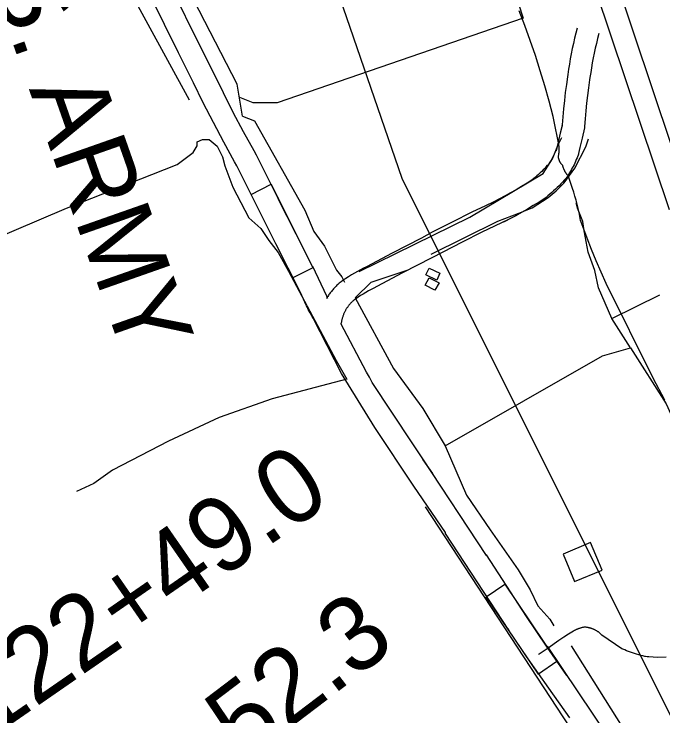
# Model space of a CAD drawing. Extents: x 3172231 to 3210228, y 940198 to 965780.
# Drawn here: x 3185217 to 3186086, y 952806 to 953747 of the extents above; entities that cross this region are included whole.
import ezdxf

# ---------------------------------------------------------------- set-up
doc = ezdxf.new("R2010")
doc.units = 0
for name, color, linetype in [('V-BLDG-OTLN', 7, 'Continuous'), ('V-DOMW-TANK', 7, 'Continuous'), ('V-LEVE-TOET', 7, 'Continuous'), ('V-ROAD-CNTR', 7, 'Continuous'), ('V-SURV-IDEN', 7, 'Continuous'), ('V-SURV-LINE', 7, 'Continuous'), ('V-TOPO-BNDY', 7, 'Continuous'), ('V-TOPO-GNAM-IDEN', 7, 'Continuous'), ('V-TOPO-SHOR', 7, 'Continuous')]:
    doc.layers.add(name, color=color, linetype=linetype)

msp = doc.modelspace()

# ---------------------------------------------------------------- linework, layer by layer
at = {"layer": 'V-BLDG-OTLN'}
msp.add_lwpolyline([(3185967.767, 952986.18), (3186004.695, 953001.554), (3185989.32, 953038.482), (3185952.393, 953023.107)], close=True, dxfattribs=at)
at = {"layer": 'V-DOMW-TANK'}
for points in [[(3185783.057, 953390.325), (3185768.547, 953397.571), (3185772.897, 953406.596), (3185787.409, 953399.707)], [(3185780.624, 953377.017), (3185767.534, 953383.714), (3185772.953, 953393.264), (3185786.222, 953386.565)]]:
    msp.add_lwpolyline(points, close=True, dxfattribs=at)
at = {"layer": 'V-LEVE-TOET'}
for points in [[(3185956.013, 953534.291), (3185955.72, 953534.768), (3185955.435, 953535.25), (3185955.159, 953535.735), (3185954.891, 953536.227), (3185954.633, 953536.72), (3185954.381, 953537.22), (3185954.139, 953537.724), (3185953.906, 953538.232), (3185953.68, 953538.744), (3185953.465, 953539.26), (3185953.258, 953539.78), (3185953.062, 953540.302), (3185952.873, 953540.829), (3185952.693, 953541.357), (3185952.523, 953541.889), (3185952.363, 953542.424), (3185952.212, 953542.96), (3185952.069, 953543.501), (3185951.935, 953544.044), (3185951.927, 953544.079), (3185951.927, 953544.079), (3185951.692, 953544.308), (3185951.458, 953544.544), (3185951.229, 953544.781), (3185951.004, 953545.025), (3185950.784, 953545.271), (3185950.567, 953545.52), (3185950.356, 953545.774), (3185950.15, 953546.032), (3185949.947, 953546.295), (3185949.748, 953546.559), (3185949.556, 953546.827), (3185949.365, 953547.1), (3185949.183, 953547.374), (3185949.003, 953547.652), (3185948.829, 953547.933), (3185948.659, 953548.218), (3185948.495, 953548.504), (3185948.335, 953548.793), (3185948.181, 953549.086), (3185948.032, 953549.381), (3185947.889, 953549.678), (3185947.749, 953549.979), (3185947.616, 953550.282), (3185947.489, 953550.587), (3185947.366, 953550.892), (3185947.248, 953551.202), (3185947.137, 953551.513), (3185947.03, 953551.826), (3185946.928, 953552.142), (3185946.834, 953552.457), (3185946.744, 953552.777), (3185946.658, 953553.096), (3185946.58, 953553.418), (3185946.506, 953553.739), (3185946.439, 953554.063), (3185946.377, 953554.388), (3185946.32, 953554.714), (3185946.271, 953555.04), (3185946.226, 953555.367), (3185946.187, 953555.697), (3185946.152, 953556.025), (3185946.142, 953556.143), (3185946.142, 953556.143), (3185946.299, 953556.866), (3185946.445, 953557.589), (3185946.576, 953558.318), (3185946.697, 953559.048), (3185946.803, 953559.779), (3185946.899, 953560.512), (3185946.981, 953561.247), (3185947.051, 953561.984), (3185947.106, 953562.722), (3185947.151, 953563.461), (3185947.182, 953564.2), (3185947.2, 953564.942), (3185947.207, 953565.683), (3185947.2, 953566.422), (3185947.18, 953567.164), (3185947.147, 953567.905), (3185947.104, 953568.644), (3185947.045, 953569.384), (3185946.975, 953570.121), (3185946.893, 953570.858), (3185946.797, 953571.594), (3185946.725, 953572.083), (3185946.725, 953572.083), (3185939.922, 953605.377), (3185938.992, 953609.721), (3185938.992, 953609.721), (3185933.591, 953630.316), (3185927.833, 953650.812), (3185921.719, 953671.206), (3185915.25, 953691.49), (3185908.43, 953711.658), (3185901.258, 953731.704), (3185893.737, 953751.623)], [(3186088.883, 953229.543), (3186073.132, 953259.016), (3186073.132, 953259.016), (3186010.09, 953385.842), (3186010.09, 953385.842), (3186003.301, 953400.887), (3185996.772, 953416.046), (3185990.512, 953431.318), (3185984.517, 953446.696), (3185978.791, 953462.175), (3185975.926, 953470.248), (3185975.926, 953470.248), (3185974.896, 953475.727), (3185973.771, 953481.187), (3185972.551, 953486.624), (3185971.236, 953492.041), (3185969.827, 953497.433), (3185968.324, 953502.801), (3185966.726, 953508.142), (3185965.036, 953513.453), (3185963.255, 953518.735), (3185961.381, 953523.984), (3185959.417, 953529.2), (3185959.007, 953530.253), (3185959.007, 953530.253), (3185958.645, 953530.677), (3185958.288, 953531.109), (3185957.94, 953531.547), (3185957.598, 953531.989), (3185957.266, 953532.44), (3185956.941, 953532.895), (3185956.623, 953533.355), (3185956.314, 953533.82), (3185956.013, 953534.291)]]:
    msp.add_lwpolyline(points, dxfattribs=at)
at = {"layer": 'V-ROAD-CNTR'}
for points in [[(3185600.106, 953373.137), (3185600.106, 953374.614), (3185567.498, 953438.871), (3185515.031, 953543.714), (3185511.989, 953549.098), (3185497.621, 953575.166), (3185483.687, 953601.527), (3185470.215, 953628.126), (3185457.322, 953654.721), (3185436.836, 953695.205), (3185399.372, 953771.787)], [(3185606.124, 953428.653), (3185570.106, 953501.501), (3185570.106, 953500.024), (3185594.288, 953452.371), (3185541.521, 953557.816), (3185538.185, 953563.718), (3185524.021, 953589.418), (3185510.331, 953615.315), (3185497.097, 953641.448), (3185484.206, 953668.039), (3185463.696, 953708.569), (3185429.372, 953778.731)], [(3185971.182, 953728.367), (3185969.433, 953721.613), (3185967.756, 953714.74), (3185966.173, 953707.851), (3185964.681, 953700.941), (3185963.288, 953694.015), (3185961.99, 953687.077), (3185960.788, 953680.129), (3185959.681, 953673.168), (3185958.676, 953666.231), (3185958.241, 953663.006), (3185956.743, 953652.473), (3185955.353, 953641.762), (3185954.093, 953631.019), (3185952.961, 953620.246), (3185951.962, 953609.45), (3185951.095, 953598.675), (3185950.948, 953596.698), (3185950.948, 953597.791), (3185948.607, 953587.269), (3185945.791, 953575.222), (3185942.987, 953563.728), (3185942.987, 953564.782), (3185943.27, 953565.499), (3185942.519, 953563.69), (3185941.735, 953561.893), (3185940.925, 953560.119), (3185940.079, 953558.353), (3185939.204, 953556.602), (3185938.301, 953554.875), (3185937.36, 953553.148), (3185936.396, 953551.446), (3185935.402, 953549.764), (3185934.378, 953548.096), (3185933.321, 953546.442), (3185929.868, 953541.222), (3185929.868, 953542.368), (3185931.624, 953544.365), (3185929.693, 953542.24), (3185927.731, 953540.154), (3185925.732, 953538.1), (3185923.699, 953536.08), (3185921.627, 953534.091), (3185919.525, 953532.139), (3185917.392, 953530.226), (3185915.223, 953528.347), (3185913.025, 953526.506), (3185910.754, 953524.67), (3185910.788, 953524.697), (3185904.124, 953520.408), (3185896.869, 953515.917), (3185889.538, 953511.553), (3185882.129, 953507.316), (3185874.654, 953503.211), (3185867.103, 953499.237), (3185859.446, 953495.375), (3185848.534, 953490.033), (3185848.534, 953490.157), (3185830.263, 953481.479), (3185803.534, 953468.213), (3185777.068, 953454.498), (3185762.658, 953446.783), (3185723.327, 953426.663), (3185688.971, 953408.395), (3185685.09, 953406.437), (3185680.987, 953404.273), (3185676.931, 953402.043), (3185672.909, 953399.743), (3185668.924, 953397.369), (3185664.984, 953394.927), (3185661.091, 953392.419), (3185657.266, 953389.861), (3185654.838, 953388.191), (3185653.427, 953387.053), (3185652.376, 953386.176), (3185651.332, 953385.275), (3185650.301, 953384.349), (3185649.304, 953383.423), (3185648.305, 953382.465), (3185647.332, 953381.493), (3185646.378, 953380.513), (3185645.44, 953379.51), (3185644.523, 953378.498), (3185643.607, 953377.452), (3185642.72, 953376.398), (3185641.862, 953375.343), (3185641.007, 953374.256), (3185640.179, 953373.162), (3185639.373, 953372.061), (3185638.572, 953370.926), (3185637.8, 953369.784), (3185637.051, 953368.639), (3185636.314, 953367.466), (3185635.603, 953366.286), (3185635.112, 953365.44)], [(3186000.224, 953720.845), (3185998.527, 953714.295), (3185996.948, 953707.824), (3185995.455, 953701.327), (3185994.051, 953694.817), (3185992.738, 953688.297), (3185991.516, 953681.763), (3185990.384, 953675.215), (3185989.341, 953668.662), (3185988.388, 953662.075), (3185987.957, 953658.886), (3185986.469, 953648.431), (3185985.127, 953638.084), (3185983.909, 953627.705), (3185982.817, 953617.296), (3185981.85, 953606.864), (3185981.005, 953596.363), (3185980.948, 953595.588), (3185980.948, 953594.495), (3185977.857, 953580.597), (3185974.971, 953568.252), (3185972.987, 953560.122), (3185972.987, 953559.068), (3185971.074, 953554.227), (3185970.121, 953551.936), (3185969.131, 953549.665), (3185968.099, 953547.405), (3185967.027, 953545.169), (3185965.92, 953542.95), (3185964.767, 953540.745), (3185963.586, 953538.578), (3185962.364, 953536.42), (3185961.1, 953534.282), (3185959.802, 953532.168), (3185958.471, 953530.086), (3185959.868, 953532.198), (3185959.868, 953531.052), (3185953.99, 953524.369), (3185951.723, 953521.874), (3185949.409, 953519.414), (3185947.054, 953516.994), (3185944.659, 953514.616), (3185942.225, 953512.279), (3185939.749, 953509.979), (3185937.232, 953507.722), (3185934.679, 953505.509), (3185932.089, 953503.34), (3185929.502, 953501.248), (3185928.264, 953500.267), (3185920.138, 953495.038), (3185912.437, 953490.271), (3185904.658, 953485.641), (3185896.797, 953481.144), (3185888.86, 953476.787), (3185880.845, 953472.569), (3185872.798, 953468.509), (3185878.534, 953471.317), (3185878.534, 953471.193), (3185843.367, 953454.491), (3185817.106, 953441.457), (3185791.05, 953427.954), (3185776.57, 953420.203), (3185737.201, 953400.063), (3185702.773, 953381.757), (3185698.846, 953379.775), (3185695.213, 953377.859), (3185691.605, 953375.875), (3185688.033, 953373.833), (3185684.506, 953371.731), (3185681.012, 953369.565), (3185677.553, 953367.337), (3185674.106, 953365.033), (3185672.778, 953364.119), (3185672.457, 953363.861), (3185671.796, 953363.308), (3185671.156, 953362.755), (3185670.529, 953362.193), (3185669.896, 953361.605), (3185669.289, 953361.023), (3185668.686, 953360.421), (3185668.086, 953359.803), (3185667.506, 953359.184), (3185666.927, 953358.546), (3185666.377, 953357.916), (3185665.83, 953357.266), (3185665.284, 953356.597), (3185664.761, 953355.932), (3185664.247, 953355.252), (3185663.737, 953354.555), (3185663.256, 953353.872), (3185662.78, 953353.17), (3185662.311, 953352.451), (3185661.864, 953351.74), (3185661.425, 953351.012), (3185660.988, 953350.26), (3185660.575, 953349.52), (3185660.179, 953348.779), (3185659.683, 953347.812), (3185659.741, 953347.921), (3185659.405, 953347.225), (3185659.02, 953346.394), (3185658.655, 953345.566), (3185658.301, 953344.723), (3185657.96, 953343.87), (3185657.635, 953343.017), (3185657.326, 953342.159), (3185657.032, 953341.298), (3185656.755, 953340.433), (3185656.491, 953339.559), (3185656.241, 953338.676), (3185656.008, 953337.8), (3185655.791, 953336.91), (3185655.587, 953336.022), (3185655.401, 953335.128), (3185654.957, 953332.819)], [(3185637.037, 953365.956), (3185636.64, 953366.744), (3185635.699, 953368.691), (3185617.195, 953408.674)], [(3185961.33, 952803.494), (3185933.105, 952843.085), (3185905.471, 952882.619), (3185878.498, 952922.679), (3185879.887, 952920.537), (3185879.887, 952921.231), (3185794.592, 953050.669), (3185794.592, 953051.789), (3185752.286, 953114.265), (3185700.237, 953192.707), (3185655.573, 953265.011), (3185617.585, 953339.463), (3185616.178, 953341.738), (3185613.48, 953346.361), (3185612.191, 953348.703), (3185610.941, 953351.077), (3185609.736, 953353.466), (3185608.577, 953355.869), (3185599.918, 953374.577)], [(3186013.729, 952777.007), (3185931.33, 952899.571), (3185931.33, 952897.254), (3185957.613, 952860.387), (3185930.209, 952899.591), (3185903.53, 952939.217), (3185849.887, 953021.973), (3185849.887, 953021.279), (3185764.592, 953150.717), (3185764.592, 953149.597), (3185777.206, 953130.969), (3185696.601, 953253.18), (3185692.94, 953260.116), (3185689.148, 953267.012), (3185654.461, 953332.386)], [(3186078.993, 952884.506), (3186067.51, 952885.112), (3186065.223, 952885.352), (3186062.939, 952885.634), (3186061.972, 952885.765), (3186061.972, 952885.765), (3186059.206, 952886.427), (3186056.449, 952887.136), (3186053.707, 952887.893), (3186050.979, 952888.7), (3186048.263, 952889.552), (3186045.564, 952890.453), (3186042.881, 952891.4), (3186040.214, 952892.393), (3186037.566, 952893.433), (3186034.937, 952894.519), (3186032.326, 952895.651), (3186031.14, 952896.184), (3186004.469, 952914.56), (3186004.02, 952915.001), (3186003.566, 952915.435), (3186003.101, 952915.861), (3186002.63, 952916.279), (3186002.152, 952916.686), (3186001.667, 952917.088), (3186001.175, 952917.479), (3186000.676, 952917.864), (3186000.17, 952918.239), (3185999.658, 952918.603), (3185999.14, 952918.962), (3185998.615, 952919.308), (3185998.085, 952919.648), (3185997.548, 952919.975), (3185997.008, 952920.297), (3185996.459, 952920.606), (3185995.906, 952920.907), (3185995.349, 952921.198), (3185994.786, 952921.479), (3185994.218, 952921.751), (3185993.647, 952922.013), (3185993.07, 952922.263), (3185992.488, 952922.505), (3185991.902, 952922.736), (3185991.314, 952922.957), (3185990.72, 952923.168), (3185990.124, 952923.367), (3185989.524, 952923.557), (3185988.92, 952923.737), (3185988.314, 952923.905), (3185987.706, 952924.063), (3185987.093, 952924.211), (3185986.479, 952924.348), (3185985.863, 952924.473), (3185985.244, 952924.589), (3185984.624, 952924.694), (3185984.003, 952924.786), (3185983.378, 952924.87), (3185982.754, 952924.942), (3185982.127, 952925.001), (3185981.5, 952925.052), (3185980.925, 952925.087), (3185980.181, 952924.954), (3185979.438, 952924.809), (3185978.699, 952924.649), (3185977.963, 952924.479), (3185977.228, 952924.295), (3185976.499, 952924.096), (3185975.772, 952923.887), (3185975.049, 952923.664), (3185974.33, 952923.428), (3185973.616, 952923.182), (3185972.905, 952922.922), (3185972.2, 952922.65), (3185971.5, 952922.365), (3185970.804, 952922.068), (3185970.113, 952921.761), (3185969.427, 952921.442), (3185968.75, 952921.108), (3185968.076, 952920.764), (3185967.408, 952920.409), (3185966.747, 952920.043), (3185966.478, 952919.889), (3185959.808, 952915.724), (3185953.203, 952911.454), (3185946.67, 952907.079), (3185940.368, 952902.711), (3185933.735, 952898.035), (3185927.022, 952893.476), (3185920.23, 952889.034), (3185919.559, 952888.604), (3185919.559, 952888.604)], [(3186090.485, 952884.901), (3186078.993, 952884.506)]]:
    msp.add_lwpolyline(points, dxfattribs=at)
for points in [[(3185590.137, 953393.632), (3185534.197, 953505.416), (3185561.025, 953518.841), (3185616.965, 953407.057)], [(3185919.276, 952862.115), (3185849.463, 952965.803), (3185874.348, 952982.558), (3185944.161, 952878.87)]]:
    msp.add_lwpolyline(points, close=True, dxfattribs=at)
at = {"layer": 'V-SURV-LINE'}
for points in [[(3185867.888, 954255.769), (3186123.254, 953493.937)], [(3186094.804, 953484.419), (3185839.438, 954246.25)]]:
    msp.add_lwpolyline(points, dxfattribs=at)
at = {"layer": 'V-TOPO-BNDY'}
for p, q in [((3185736.758, 953526.468), (3184770.606, 956336.328)), ((3187098.67, 950801.485), (3185736.758, 953526.468))]:
    msp.add_line(p, q, dxfattribs=at)
at = {"layer": 'V-TOPO-SHOR'}
msp.add_line((3186017.765, 953338.824), (3186082.045, 953370.765), dxfattribs=at)
for points in [[(3185141.415, 954251.902), (3185308.741, 953893.59), (3185451.253, 953631.973)], [(3185522.779, 953610.322), (3185515.727, 953653.287), (3185319.823, 954033.143), (3185688.8, 954171.811), (3185735.371, 954189.59), (3185756.818, 954178.8), (3185898.897, 953741.814), (3185569.35, 953628.102), (3185537.139, 953628.181), (3185519.262, 953635.383)], [(3185522.779, 953610.322), (3185538.696, 953603.946), (3185606.168, 953484.294), (3185618.581, 953455.729), (3185632.799, 953436.077), (3185648.77, 953403.937), (3185655.881, 953395.003), (3185659.43, 953387.861)], [(3185149.489, 953428.355), (3185286.953, 953486.866), (3185435.116, 953545.351), (3185456.556, 953561.348), (3185461.928, 953570.252), (3185461.941, 953575.602), (3185469.084, 953579.151), (3185478, 953579.129), (3185488.679, 953570.186), (3185495.777, 953555.901), (3185499.312, 953543.409), (3185509.942, 953514.849), (3185531.241, 953473.779), (3185547.256, 953459.472), (3185557.916, 953443.396), (3185570.36, 953427.315), (3185584.565, 953402.313), (3185648.47, 953282.669), (3185662.675, 953257.667), (3185562.741, 953231.164), (3185491.346, 953206.373), (3185423.499, 953174.44), (3185348.501, 953135.392), (3185323.49, 953117.62), (3185300.28, 953106.977)], [(3185679.083, 953402.079), (3185827.282, 953474.83), (3185925.511, 953533.438), (3185938.043, 953553.024), (3185945.221, 953570.84), (3185950.597, 953581.527)], [(3185775.441, 953425.024), (3185864.719, 953469.388), (3185893.279, 953480.017), (3185911.13, 953487.106), (3185932.565, 953501.32), (3185943.288, 953510.211), (3185954.014, 953520.884), (3185968.329, 953540.466), (3185982.667, 953568.964), (3185986.26, 953579.656)], [(3186042.635, 953299.528), (3186017.765, 953338.824), (3186000.033, 953379.885), (3185994.74, 953403.082), (3185985.885, 953428.071), (3185980.606, 953456.618), (3185978.853, 953469.105), (3185971.764, 953486.957), (3185969.998, 953494.094)], [(3185673.644, 953366.425), (3185695.097, 953387.772), (3185743.288, 953403.703)], [(3185673.644, 953366.425), (3185725.128, 953271.78), (3185764.229, 953218.182), (3185794.423, 953168.173), (3185822.793, 953102.119), (3185854.779, 953055.672), (3185867.218, 953037.808), (3185892.097, 953002.079), (3185908.081, 952975.289), (3185918.728, 952953.862), (3185934.734, 952935.989), (3185940.062, 952927.059)], [(3185794.423, 953168.173), (3186005.158, 953288.921), (3186042.635, 953299.528), (3186090.6, 953224.509), (3186115.43, 953169.163), (3186129.596, 953128.111), (3186145.553, 953090.62), (3186161.52, 953056.697), (3186175.742, 953038.828), (3186182.858, 953031.677), (3186248.67, 952961.963), (3186296.68, 952904.777)], [(3185767.47, 953086.205), (3185987.776, 952750.388), (3186048.181, 952657.504), (3186058.832, 952637.861), (3186055.239, 952627.17), (3185973.055, 952566.739), (3185914.094, 952522.3), (3185876.565, 952490.293), (3185880.07, 952465.317), (3185897.819, 952431.389), (3185904.909, 952413.538), (3185910.188, 952384.991), (3185920.787, 952343.948), (3185936.718, 952295.757), (3185963.376, 952258.241), (3185990.069, 952234.991), (3186011.451, 952227.805), (3186018.58, 952226.004)], [(3185963.18, 952900.252), (3186094.632, 952691.273), (3186151.8, 952732.149), (3186207.142, 952755.196), (3186316.045, 952803.078), (3186383.879, 952829.66)]]:
    msp.add_lwpolyline(points, dxfattribs=at)

# ---------------------------------------------------------------- texts
at = {"layer": 'V-SURV-IDEN'}
for s, rotation, p in [('122+49.0', 34.696974, (3185183.498, 952774.604)), ('124+52.3', 37.201311, (3185283.864, 952560.137))]:
    msp.add_text(s, height=100, rotation=rotation, dxfattribs=at).set_placement(p)
at = {"layer": 'V-TOPO-GNAM-IDEN'}
msp.add_text('U.S. ARMY', height=99.9998, rotation=289.372349, dxfattribs=at).set_placement((3185137.752, 953927.093))

doc.saveas('drawing.dxf')
